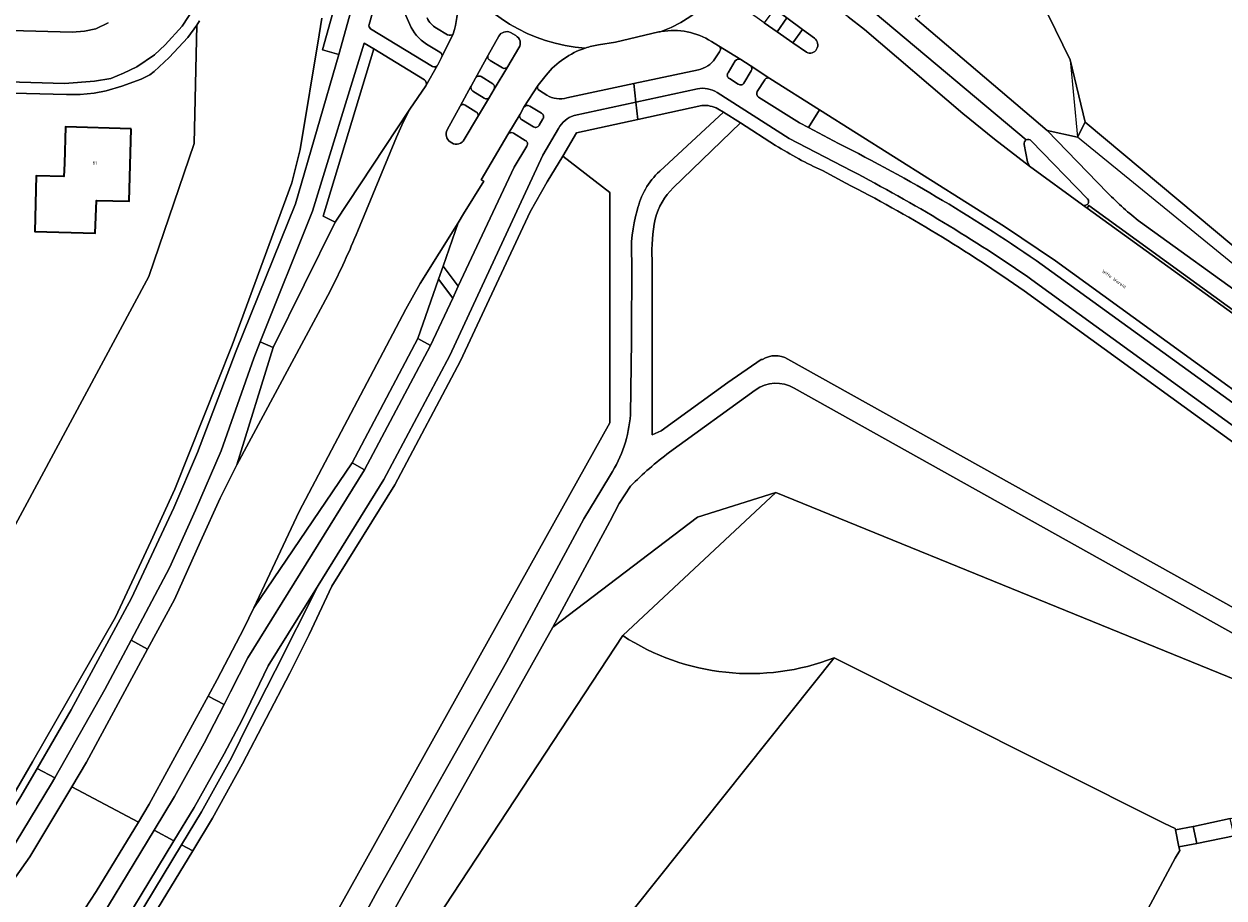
# Model space of a CAD drawing. Header units: metres. Extents: x 197700 to 204338, y 317132 to 325229.
# Tile 990 of 1056: x 199407 to 199544, y 321004 to 321104. Entities that reach past the tile are written whole.
import ezdxf
from ezdxf.enums import TextEntityAlignment as Align

# ---------------------------------------------------------------- set-up
doc = ezdxf.new("R2010")
doc.units = ezdxf.units.M
for name, color, linetype, lineweight in [('B-WE-GR-BEPLANTING_CULTUUR_BODEMBEDEKKER-GV', 90, 'Continuous', 18), ('B-WE-GR-BOS_GEMENGD-GV', 40, 'Continuous', 13), ('B-WE-GR-BOS_LOOF-GV', 40, 'Continuous', 13), ('B-WE-GR-BOS_NAALD-GV', 40, 'Continuous', 13), ('B-WE-GR-GRAS-GV', 60, 'Continuous', 13), ('B-WE-GR-GROENVOORZIENING-GV', 80, 'Continuous', 18), ('B-WE-IE-TERREINAFSCHEIDING_KUNSTMATIG_HEKWERK-G', 20, 'IE-TERREINAFSCHEIDING-KUNSTMATIG', 18), ('B-WE-OG-BEBOUWING-GV', 7, 'Continuous', 35), ('B-WE-OG-BEBOUWING-T18', 10, 'Continuous', 18), ('B-WE-OG-TERREIN_CULTUURSCHEIDING-GV', 7, 'Continuous', 18), ('B-WE-OG-TERREIN_ERF-GV', 7, 'Continuous', 18), ('B-WE-OG-TOPOGRAFIE-T18', 10, 'Continuous', 18), ('B-WE-VH-VERHARDING_ASFALT-GV', 252, 'Continuous', 18), ('B-WE-VH-VERHARDING_BEDRIJFSVLOERPLAAT-GV', 252, 'Continuous', 18), ('B-WE-VH-VERHARDING_BETONSTRAATSTEEN-GV', 252, 'Continuous', 18), ('B-WE-VH-VERHARDING_GESLOTEN-GV', 252, 'Continuous', 18), ('B-WE-VH-VERHARDING_HALFVERHARDING-GV', 252, 'Continuous', 18), ('B-WE-VH-VERHARDING_OPEN-GV', 252, 'Continuous', 18), ('B-WE-VH-VERHARDING_SIERBESTRATING-GV', 252, 'Continuous', 18), ('B-WE-VH-VERHARDING_TEGEL-GV', 252, 'Continuous', 18)]:
    doc.layers.add(name, color=color, linetype=linetype, lineweight=lineweight)
doc.styles.add('NLCS-ISO-M200-T18', font='NLCS-ISO.ttf', dxfattribs={"height": 0.36})
doc.linetypes.add('IE-TERREINAFSCHEIDING-KUNSTMATIG', pattern='A,4,[82,NLCS.SHX,S=0.75,R=90,X=0,Y=0],4,-2', length=10)

msp = doc.modelspace()

# ---------------------------------------------------------------- linework, layer by layer
at = {"layer": 'B-WE-GR-BEPLANTING_CULTUUR_BODEMBEDEKKER-GV'}
for points in [[(199455.723, 321102.671, 0.1489732), (199455.716, 321110.169)], [(199446.135, 321103.713, 0.352413), (199446.313, 321103.236)], [(199452.685, 321101.491, -0.1513704), (199450.768, 321103.722)], [(199452.752, 321104.458, 0.1506321), (199453.807, 321103.309)], [(199455.089, 321102.547, 0.3879789), (199455.723, 321102.671)], [(199485.14, 321101.793, 0.1835688), (199479.425, 321102.918)], [(199470.767, 321101.037, 0.1426165), (199466.32, 321097.961)], [(199472.266, 321101.406, 0.0394333), (199470.767, 321101.037)], [(199486.057, 321100.592, 0.4445809), (199485.945, 321101.289)], [(199454.401, 321099.955, 0.3910485), (199454.204, 321100.568)], [(199483.654, 321098.554, 0.1945099), (199485.535, 321099.794)], [(199453.351, 321098.921, 0.3742083), (199453.939, 321099.081)], [(199465.382, 321096.803, 0.4048948), (199465.542, 321096.191)], [(199491.807, 321097.568, 0.423455), (199491.209, 321097.419)], [(199466.395, 321095.675, 0.2062901), (199468.673, 321095.343)], [(199490.352, 321096.078, 0.4106503), (199490.506, 321095.445)]]:
    msp.add_lwpolyline(points, format="xyb", dxfattribs=at)
for points in [[(199447.586, 321108.869), (199446.135, 321103.713)], [(199450.768, 321103.722), (199448.483, 321108.886)], [(199446.313, 321103.236), (199453.351, 321098.921)], [(199453.807, 321103.309), (199455.089, 321102.547)], [(199479.425, 321102.918), (199479.423, 321102.917), (199479.278, 321102.891), (199479.131, 321102.862), (199474.227, 321101.712), (199472.266, 321101.406)], [(199454.204, 321100.568), (199452.685, 321101.491)], [(199485.945, 321101.289), (199485.14, 321101.793)], [(199453.939, 321099.081), (199453.972, 321099.139), (199454.401, 321099.955)], [(199485.535, 321099.794), (199486.057, 321100.592)], [(199468.673, 321095.343), (199476.306, 321096.979), (199483.654, 321098.554)], [(199466.32, 321097.961), (199465.382, 321096.803)], [(199491.209, 321097.419), (199490.352, 321096.078)], [(199496.179, 321091.978), (199497.455, 321094.007), (199491.807, 321097.568)], [(199465.542, 321096.191), (199466.395, 321095.675)], [(199490.506, 321095.445), (199495.173, 321092.512), (199496.179, 321091.978)], [(199545.839, 321070.248), (199528.142, 321083.084), (199527.949, 321082.793), (199545.626, 321069.99)]]:
    msp.add_lwpolyline(points, dxfattribs=at)
at = {"layer": 'B-WE-GR-BOS_GEMENGD-GV'}
for points in [[(199412.915, 320944.741), (199451.315, 320997.983), (199475.031, 321034.094), (199492.489, 321050.398)], [(199492.489, 321050.398), (199483.55, 321047.604), (199467.087, 321035.049), (199444.989, 320995.736), (199428.271, 320970.185), (199414.136, 320950.7)], [(199475.031, 321034.094), (199451.315, 320997.983), (199412.915, 320944.741)], [(199414.002, 320924.783), (199431.32, 320946.551), (199499.117, 321031.563)]]:
    msp.add_lwpolyline(points, dxfattribs=at)
msp.add_lwpolyline([(199499.117, 321031.563, -0.2426064), (199475.031, 321034.094)], format="xyb", dxfattribs=at)
at = {"layer": 'B-WE-GR-BOS_LOOF-GV'}
msp.add_lwpolyline([(199437.659, 320993.957), (199473.554, 321058.332), (199473.554, 321084.57), (199468.193, 321088.728), (199466.436, 321085.802), (199464.47, 321082.38), (199456.551, 321065.403), (199449.081, 321051.252), (199441.888, 321039.733), (199439.311, 321034.232), (199437.122, 321029.806), (199431.73, 321019.484), (199428.293, 321013.298), (199426.041, 321009.583), (199417.606, 320995.664)], dxfattribs=at)
at = {"layer": 'B-WE-GR-BOS_NAALD-GV'}
for points in [[(199566.089, 321018.584), (199562.559, 321021.853), (199492.489, 321050.398), (199475.031, 321034.094)], [(199499.117, 321031.563), (199536.765, 321012.677), (199537.959, 321012.11), (199537.992, 321011.95), (199540.024, 321012.357), (199540.046, 321012.361), (199544.229, 321013.239), (199545.71, 321013.549), (199548.86, 321014.203), (199550.335, 321014.509), (199550.382, 321014.519), (199553.538, 321015.158), (199555.02, 321015.458), (199558.177, 321016.082), (199559.66, 321016.375), (199562.838, 321017.022), (199564.327, 321017.326), (199566.168, 321017.736), (199566.089, 321018.584)], [(199544.696, 321011.28), (199540.444, 321010.416), (199538.391, 321010.027), (199538.477, 321009.614), (199537.958, 321008.748), (199504.435, 320946.186), (199487.169, 320914.014)]]:
    msp.add_lwpolyline(points, dxfattribs=at)
msp.add_lwpolyline([(199475.031, 321034.094, 0.2426064), (199499.117, 321031.563)], format="xyb", dxfattribs=at)
at = {"layer": 'B-WE-GR-GRAS-GV'}
for points in [[(199667.155, 321033.712), (199667.552, 321033.76), (199671.243, 321034.103), (199674.254, 321034.536), (199673.161, 321041.384), (199660.249, 321039.554), (199659.607, 321036.591), (199618.825, 321040.141), (199602.747, 321041.099), (199604.825, 321063.558), (199597.663, 321064.479), (199595.072, 321050.186), (199576.728, 321058.231), (199568.451, 321062.175), (199557.953, 321068.552), (199550.91, 321073.183), (199527.714, 321092.602), (199526.842, 321090.882), (199523.364, 321091.643), (199530.263, 321084.542)], [(199534.01, 321081.205), (199546.974, 321071.84)]]:
    msp.add_lwpolyline(points, dxfattribs=at)
msp.add_lwpolyline([(199530.263, 321084.542, 0.0383822), (199534.01, 321081.205)], format="xyb", dxfattribs=at)
at = {"layer": 'B-WE-GR-GROENVOORZIENING-GV'}
for points in [[(199397.042, 321000.829), (199406.358, 321015.575), (199408.322, 321018.952), (199412.202, 321025.621), (199419.074, 321038.356), (199423.912, 321048.63), (199426.6, 321054.935), (199431.01, 321066.526), (199437.765, 321083.283), (199442.686, 321100.303), (199440.825, 321100.838), (199444.74, 321114.889)], [(199426.828, 321104.137), (199426.523, 321103.642), (199426.216, 321090.157), (199421.055, 321075.007), (199403.075, 321041.645), (199398.273, 321027.456), (199392.923, 321018.815), (199390.51, 321012.445), (199387.936, 321013.033), (199386.279, 321008.809), (199386.178, 321008.672), (199386.158, 321008.613), (199386.138, 321008.619), (199382.29, 321003.422)], [(199440.751, 321104.421), (199440.468, 321102.538), (199438.301, 321089.465), (199437.335, 321085.664), (199430.525, 321067.191), (199424.023, 321050.762), (199421.263, 321044.831), (199417.242, 321036.179), (199414.429, 321031.297), (199407.782, 321019.699), (199405.541, 321015.819), (199402.725, 321011.282), (199399.793, 321006.775), (199396.81, 321002.301)], [(199396.81, 321002.301), (199399.793, 321006.775), (199402.725, 321011.282), (199405.541, 321015.819), (199407.782, 321019.699), (199414.429, 321031.297), (199417.242, 321036.179), (199421.263, 321044.831), (199424.023, 321050.762), (199430.525, 321067.191), (199437.335, 321085.664), (199438.301, 321089.465), (199440.468, 321102.538), (199440.751, 321104.421)], [(199452.449, 321097.42), (199446.679, 321100.953), (199440.921, 321081.863), (199442.265, 321081.205)], [(199442.265, 321081.205), (199450.782, 321094.071), (199452.61, 321096.746)], [(199564.632, 321047.572), (199564.32, 321047.781), (199564.007, 321047.988), (199524.321, 321076.795), (199518.533, 321080.717), (199497.455, 321094.007), (199496.179, 321091.978), (199499.621, 321090.152)], [(199488.443, 321092.529), (199480.796, 321085.108)], [(199492.45, 321089.943), (199488.443, 321092.529)], [(199461.944, 321091.187), (199458.9, 321086.013), (199459.223, 321085.862), (199456.902, 321082.145), (199456.297, 321081.138)], [(199463.934, 321090.518), (199462.575, 321091.334)], [(199456.297, 321081.138), (199454.579, 321076.195), (199456.304, 321073.9), (199462.65, 321087.468), (199464.095, 321089.873)], [(199500.448, 321085.644), (199497.804, 321087.072)], [(199478.38, 321076.935), (199478.372, 321056.961), (199479.404, 321057.418), (199487.01, 321062.937), (199490.792, 321065.541), (199490.937, 321065.564)], [(199522.828, 321076.336), (199563.363, 321046.984), (199563.632, 321046.774), (199563.899, 321046.561)], [(199561.773, 321043.628), (199561.569, 321043.793), (199561.365, 321043.956), (199520.755, 321073.366)], [(199493.826, 321065.603), (199548.62, 321035.008), (199554.198, 321031.988), (199572.628, 321022.958), (199574.21, 321022.11)], [(199416.404, 320996.427), (199424.783, 321010.248), (199427.062, 321014.007), (199430.477, 321020.158), (199432.444, 321024.189), (199435.428, 321030.076), (199440.343, 321039.804), (199434.644, 321030.629), (199431.664, 321024.509), (199429.612, 321020.626), (199426.208, 321014.499), (199423.911, 321010.709), (199423.91, 321010.709), (199415.572, 320996.955)]]:
    msp.add_lwpolyline(points, dxfattribs=at)
for points in [[(199452.61, 321096.746, 0.3689416), (199452.449, 321097.42)], [(199462.575, 321091.334, 0.4069854), (199461.944, 321091.187)], [(199464.095, 321089.873, 0.4666181), (199463.934, 321090.518)], [(199497.804, 321087.072, -0.0346156), (199492.45, 321089.943)], [(199499.621, 321090.152, -0.0362133), (199522.828, 321076.336)], [(199480.796, 321085.108, 0.1421102), (199478.728, 321081.551)], [(199520.755, 321073.366, 0.0353329), (199500.448, 321085.644)], [(199478.728, 321081.551, 0.0597789), (199478.38, 321076.935)], [(199490.937, 321065.564, -0.2737987), (199493.826, 321065.603)]]:
    msp.add_lwpolyline(points, format="xyb", dxfattribs=at)
for points in [[(199453.152, 321067.161), (199455.671, 321072.546), (199454.059, 321074.696), (199451.707, 321067.928)], [(199431.079, 321053.542), (199435.209, 321066.921), (199433.734, 321067.561), (199432.997, 321065.719), (199429.3, 321055.153), (199426.346, 321048.374), (199423.403, 321041.808), (199419.03, 321033.566), (199420.908, 321032.553), (199423.965, 321038.223), (199426.922, 321044.812), (199429.19, 321049.748)], [(199430.364, 321027.67), (199432.339, 321031.569), (199445.614, 321052.985), (199444.193, 321053.783), (199433.023, 321037.257), (199431.882, 321034.905), (199428.85, 321029.078), (199427.822, 321027.195), (199429.635, 321026.259)], [(199410.336, 321017.887), (199409.965, 321017.234), (199403.375, 321006.46), (199399.022, 321000), (199393.788, 320992.23), (199387.416, 320983.892), (199389.019, 320982.757), (199407.509, 321008.876), (199412.281, 321016.859), (199413.958, 321019.664), (199420.908, 321032.553), (199419.03, 321033.566), (199416.054, 321027.956)], [(199394.89, 320972.252), (199395.493, 320972.997), (199401.743, 320981.385), (199408.005, 320990.103), (199413.409, 320998.328), (199421.641, 321011.909), (199423.987, 321015.779), (199427.354, 321021.841), (199429.635, 321026.259), (199427.822, 321027.195), (199421.097, 321014.878), (199419.861, 321012.851), (199415.048, 321004.955), (199411.832, 321000), (199407.401, 320993.17), (199399.933, 320982.342), (199393.229, 320973.598)]]:
    msp.add_lwpolyline(points, close=True, dxfattribs=at)
at = {"layer": 'B-WE-IE-TERREINAFSCHEIDING_KUNSTMATIG_HEKWERK-G'}
for points in [[(199525.162, 321101.401), (199522.635, 321106.639), (199522.894, 321106.894)], [(199525.162, 321101.401), (199525.99, 321099.684)], [(199525.99, 321099.684), (199526.842, 321090.882)], [(199594.496, 321045.621), (199551.112, 321071.102), (199526.842, 321090.882)]]:
    msp.add_lwpolyline(points, dxfattribs=at)
at = {"layer": 'B-WE-OG-BEBOUWING-GV'}
msp.add_lwpolyline([(199419.04, 321091.83), (199411.55, 321092.04), (199411.425, 321087.889), (199411.38, 321086.39), (199408.21, 321086.49), (199408.07, 321080.13), (199414.95, 321079.93), (199415.07, 321083.68), (199418.82, 321083.57)], close=True, dxfattribs=at)
at = {"layer": 'B-WE-OG-TERREIN_CULTUURSCHEIDING-GV'}
for points in [[(199484.047, 321094.494), (199476.743, 321092.894), (199469.778, 321091.368), (199468.193, 321088.728), (199473.554, 321084.57), (199473.554, 321058.332), (199437.659, 320993.957), (199412.654, 320959.089), (199370.788, 320911.682), (199370.142, 320911.485), (199366.047, 320909.715), (199335.859, 320896.293), (199336.346, 320895.665)], [(199479.24, 321086.997), (199486.503, 321093.735), (199485.874, 321094.105)], [(199475.908, 321059.25), (199476.036, 321067.709), (199476.065, 321076.823)], [(199467.087, 321035.049), (199483.55, 321047.604), (199492.489, 321050.398), (199562.559, 321021.853), (199566.089, 321018.584), (199566.168, 321017.736), (199567.478, 321018.027), (199573.465, 321019.31), (199571.3, 321020.377), (199554.999, 321028.677), (199548.792, 321031.977), (199494.559, 321062.272)], [(199490.128, 321062.057), (199480.367, 321054.973)], [(199336.346, 320895.665), (199360.717, 320904.401), (199370.072, 320908.88), (199374.5, 320910.165), (199379.383, 320910.796), (199394.246, 320928.824), (199408.413, 320947.545), (199423.466, 320968.041), (199434.699, 320984.276), (199442.53, 320996.619), (199447.082, 321005.022), (199461.796, 321031.062), (199470.609, 321047.405), (199472.659, 321050.78), (199473.625, 321052.403)], [(199475.911, 321051.123), (199474.633, 321049.15), (199473.58, 321047.098), (199467.087, 321035.049)]]:
    msp.add_lwpolyline(points, dxfattribs=at)
for points in [[(199485.874, 321094.105, 0.1417462), (199484.047, 321094.494)], [(199476.69, 321082.539, -0.152973), (199479.24, 321086.997)], [(199476.065, 321076.823, -0.0939333), (199476.69, 321082.539)], [(199494.559, 321062.272, 0.3058138), (199490.128, 321062.057)], [(199473.625, 321052.403, 0.1249562), (199475.908, 321059.25)], [(199480.367, 321054.973, 0.036838), (199475.911, 321051.123)]]:
    msp.add_lwpolyline(points, format="xyb", dxfattribs=at)
at = {"layer": 'B-WE-OG-TERREIN_ERF-GV'}
for points in [[(199568.745, 321103.175), (199542.077, 321125.804), (199541.8, 321125.999), (199531.409, 321115.594), (199522.81, 321106.984), (199522.894, 321106.894), (199522.635, 321106.639), (199525.162, 321101.401), (199525.99, 321099.684), (199527.714, 321092.602), (199550.91, 321073.183)], [(199403.075, 321041.645), (199421.055, 321075.007), (199426.216, 321090.157), (199426.523, 321103.642), (199425.5, 321102.229), (199423.364, 321099.953), (199421.659, 321098.379), (199421.149, 321097.999), (199420.16, 321097.498), (199417.978, 321096.677), (199416.197, 321096.156), (199414.809, 321095.877), (199413.234, 321095.722), (199411.652, 321095.733), (199388.869, 321096.308)]]:
    msp.add_lwpolyline(points, dxfattribs=at)
msp.add_lwpolyline([(199411.425, 321087.889), (199411.55, 321092.04), (199419.04, 321091.83), (199418.82, 321083.57), (199415.07, 321083.68), (199414.95, 321079.93), (199408.07, 321080.13), (199408.21, 321086.49), (199411.38, 321086.39)], close=True, dxfattribs=at)
at = {"layer": 'B-WE-VH-VERHARDING_ASFALT-GV'}
for points in [[(199489.452, 321117.821, -0.3226687), (199479.425, 321102.918)], [(199479.425, 321102.918, 0.3226687), (199489.452, 321117.821)], [(199470.767, 321101.037, -0.244255), (199455.716, 321110.169)], [(199455.716, 321110.169, -0.1489732), (199455.723, 321102.671)], [(199455.716, 321110.169, 0.244255), (199470.767, 321101.037)], [(199460.904, 321102.374, -0.4067955), (199462.256, 321102.792)], [(199462.861, 321102.445, -0.4222842), (199463.215, 321101.057)], [(199479.425, 321102.918, -0.1835688), (199485.14, 321101.793)], [(199496.866, 321102.166, -0.3863278), (199497.122, 321100.909)], [(199466.32, 321097.961, -0.1426165), (199470.767, 321101.037)], [(199470.767, 321101.037, -0.0394333), (199472.266, 321101.406)], [(199497.122, 321100.909, -0.3886644), (199495.948, 321100.548)], [(199455.39, 321090.35, -0.4029109), (199455.05, 321091.725)], [(199456.985, 321090.609, -0.4269196), (199455.58, 321090.221)], [(199444.843, 321080.196, -0.0229795), (199441.691, 321073.336)]]:
    msp.add_lwpolyline(points, format="xyb", dxfattribs=at)
for points in [[(199545.626, 321069.99), (199527.949, 321082.793), (199527.409, 321083.178), (199521.361, 321087.587), (199517.378, 321090.634), (199513.771, 321093.583), (199502.562, 321103.139), (199500.704, 321104.582), (199498.966, 321105.874), (199496.088, 321107.994), (199495.087, 321108.772), (199495.08, 321108.777), (199492.755, 321110.513), (199492.656, 321110.587)], [(199488.293, 321108.478), (199490.353, 321106.961), (199492.315, 321105.517), (199493.731, 321104.474), (199495.524, 321103.154), (199496.866, 321102.166)], [(199495.948, 321100.548), (199494.421, 321101.621), (199492.617, 321102.888), (199491.159, 321103.913), (199489.159, 321105.319), (199487.034, 321106.812)], [(199416.431, 321103.918), (199414.994, 321103.211), (199413.726, 321102.965), (199412.316, 321102.844), (199355.635, 321104.381), (199355.902, 321098.663), (199382.106, 321098.024), (199382.315, 321098.013), (199382.315, 321098.014), (199389.043, 321097.676), (199389.632, 321097.646), (199411.455, 321096.976), (199414.854, 321097.254), (199416.7, 321097.582), (199418.153, 321098.158), (199419.668, 321098.908), (199421.676, 321100.243), (199422.908, 321101.382), (199424.842, 321103.524), (199426.27, 321105.731)], [(199455.723, 321102.671), (199454.401, 321099.955), (199453.972, 321099.139), (199453.939, 321099.081), (199452.61, 321096.746), (199450.782, 321094.071), (199450.026, 321092.588), (199449.267, 321090.874), (199444.843, 321080.196)], [(199457.784, 321096.715), (199457.803, 321096.748), (199458.269, 321097.618), (199459.697, 321100.217), (199459.707, 321100.236), (199460.904, 321102.374)], [(199462.256, 321102.792), (199462.861, 321102.445)], [(199472.266, 321101.406), (199474.227, 321101.712), (199479.131, 321102.862), (199479.278, 321102.891), (199479.423, 321102.917), (199479.425, 321102.918)], [(199463.215, 321101.057), (199461.928, 321098.915), (199460.384, 321096.352), (199459.857, 321095.453), (199458.5, 321093.168), (199456.985, 321090.609)], [(199485.14, 321101.793), (199485.945, 321101.289), (199488.469, 321099.722), (199489.537, 321099.042), (199491.807, 321097.568), (199497.455, 321094.007), (199518.533, 321080.717), (199524.321, 321076.795), (199564.007, 321047.988), (199564.32, 321047.781), (199564.632, 321047.572), (199566.662, 321050.371), (199559.779, 321055.378)], [(199455.05, 321091.725), (199456.501, 321094.407), (199457.784, 321096.715)], [(199456.297, 321081.138), (199456.902, 321082.145), (199459.223, 321085.862), (199458.9, 321086.013), (199461.944, 321091.187), (199463.347, 321093.519), (199463.78, 321094.279), (199465.382, 321096.803), (199466.32, 321097.961)], [(199455.58, 321090.221), (199455.39, 321090.35)], [(199441.691, 321073.336), (199431.079, 321053.542), (199429.19, 321049.748), (199426.922, 321044.812), (199423.965, 321038.223), (199420.908, 321032.553), (199413.958, 321019.664), (199412.281, 321016.859), (199419.861, 321012.851), (199421.097, 321014.878), (199427.822, 321027.195), (199428.85, 321029.078), (199431.882, 321034.905), (199433.023, 321037.257), (199438.188, 321048.223), (199450.329, 321071.27), (199451.948, 321074.196), (199456.297, 321081.138)]]:
    msp.add_lwpolyline(points, dxfattribs=at)
msp.add_lwpolyline([(199349.831, 320940.099), (199356.268, 320933.662), (199365.943, 320942.776), (199374.398, 320951.59), (199390.441, 320969.962), (199393.229, 320973.598), (199399.933, 320982.342), (199407.401, 320993.17), (199411.832, 321000), (199415.048, 321004.955), (199419.861, 321012.851), (199412.281, 321016.859), (199407.509, 321008.876), (199389.019, 320982.757), (199384.031, 320975.71), (199371.657, 320961.113), (199362.986, 320951.944), (199356.604, 320946.328)], close=True, dxfattribs=at)
at = {"layer": 'B-WE-VH-VERHARDING_BEDRIJFSVLOERPLAAT-GV'}
msp.add_lwpolyline([(199540.444, 321010.416), (199544.696, 321011.28), (199544.229, 321013.239), (199540.046, 321012.361), (199540.024, 321012.357)], close=True, dxfattribs=at)
at = {"layer": 'B-WE-VH-VERHARDING_BETONSTRAATSTEEN-GV'}
for points in [[(199526.842, 321090.882), (199527.714, 321092.602), (199525.99, 321099.684), (199525.162, 321101.401), (199522.635, 321106.639), (199522.894, 321106.894), (199522.81, 321106.984), (199521.818, 321108.046), (199517.012, 321112.869), (199508.704, 321104.591)], [(199426.27, 321105.731), (199424.842, 321103.524), (199422.908, 321101.382), (199421.676, 321100.243), (199419.668, 321098.908), (199418.153, 321098.158), (199416.7, 321097.582), (199414.854, 321097.254), (199411.455, 321096.976), (199389.632, 321097.646)], [(199521.001, 321090.563), (199503.8, 321105.024)], [(199355.635, 321104.381), (199412.316, 321102.844), (199413.726, 321102.965), (199414.994, 321103.211), (199416.431, 321103.918)], [(199388.869, 321096.308), (199411.652, 321095.733), (199413.234, 321095.722), (199414.809, 321095.877), (199416.197, 321096.156), (199417.978, 321096.677), (199420.16, 321097.498), (199421.149, 321097.999), (199421.659, 321098.379), (199423.364, 321099.953), (199425.5, 321102.229), (199426.523, 321103.642), (199426.828, 321104.137)], [(199500.704, 321104.582), (199502.562, 321103.139), (199513.771, 321093.583), (199517.378, 321090.634), (199521.361, 321087.587), (199521.13, 321088.084), (199520.756, 321090.051)], [(199508.359, 321104.433), (199523.364, 321091.643), (199526.842, 321090.882)], [(199460.904, 321102.374), (199459.707, 321100.236), (199459.697, 321100.217)], [(199462.861, 321102.445), (199462.256, 321102.792)], [(199496.866, 321102.166), (199495.524, 321103.154), (199494.421, 321101.621), (199495.948, 321100.548)], [(199461.928, 321098.915), (199463.215, 321101.057)], [(199459.92, 321099.633), (199461.327, 321098.782)], [(199487.857, 321099.576), (199487.029, 321098.216)], [(199489.537, 321099.042), (199488.469, 321099.722)], [(199488.842, 321097.039), (199489.668, 321098.423)], [(199458.269, 321097.618), (199457.803, 321096.748), (199457.784, 321096.715)], [(199460.226, 321096.97), (199458.91, 321097.78)], [(199487.176, 321097.554), (199488.199, 321096.91)], [(199457.965, 321096.114), (199459.252, 321095.323)], [(199459.857, 321095.453), (199460.384, 321096.352)], [(199444.843, 321080.196), (199449.267, 321090.874), (199450.026, 321092.588), (199450.782, 321094.071), (199442.265, 321081.205), (199435.209, 321066.921)], [(199456.501, 321094.407), (199455.05, 321091.725)], [(199458.311, 321093.784), (199457.096, 321094.516)], [(199463.78, 321094.279), (199463.347, 321093.519)], [(199465.777, 321093.608), (199464.444, 321094.429)], [(199456.985, 321090.609), (199458.5, 321093.168)], [(199463.514, 321092.889), (199464.882, 321092.069)], [(199465.519, 321092.259), (199465.948, 321092.955)], [(199455.39, 321090.35), (199455.58, 321090.221)], [(199520.756, 321090.051), (199521.13, 321088.084), (199521.361, 321087.587), (199527.409, 321083.178)], [(199527.986, 321083.853), (199521.561, 321090.473)], [(199435.209, 321066.921), (199431.079, 321053.542), (199441.691, 321073.336)]]:
    msp.add_lwpolyline(points, dxfattribs=at)
for points in [[(199462.256, 321102.792, 0.4067955), (199460.904, 321102.374)], [(199463.215, 321101.057, 0.4222842), (199462.861, 321102.445)], [(199497.122, 321100.909, 0.3863278), (199496.866, 321102.166)], [(199495.948, 321100.548, 0.3886644), (199497.122, 321100.909)], [(199459.697, 321100.217, 0.4471104), (199459.92, 321099.633)], [(199488.469, 321099.722, 0.4055379), (199487.857, 321099.576)], [(199461.327, 321098.782, 0.407929), (199461.928, 321098.915)], [(199487.029, 321098.216, 0.4486564), (199487.176, 321097.554)], [(199489.668, 321098.423, 0.4035213), (199489.537, 321099.042)], [(199457.784, 321096.715, 0.3981408), (199457.965, 321096.114)], [(199458.91, 321097.78, 0.4229995), (199458.269, 321097.618)], [(199460.384, 321096.352, 0.4061301), (199460.226, 321096.97)], [(199488.199, 321096.91, 0.4395943), (199488.842, 321097.039)], [(199459.252, 321095.323, 0.4098192), (199459.857, 321095.453)], [(199457.096, 321094.516, 0.4384138), (199456.501, 321094.407)], [(199464.444, 321094.429, 0.4069529), (199463.78, 321094.279)], [(199458.5, 321093.168, 0.4236651), (199458.311, 321093.784)], [(199463.347, 321093.519, 0.4146064), (199463.514, 321092.889)], [(199465.948, 321092.955, 0.4488007), (199465.777, 321093.608)], [(199455.05, 321091.725, 0.4029109), (199455.39, 321090.35)], [(199464.882, 321092.069, 0.48026), (199465.519, 321092.259)], [(199455.58, 321090.221, 0.4269196), (199456.985, 321090.609)], [(199521.001, 321090.563, 0.33578), (199520.756, 321090.051)], [(199520.756, 321090.051, -0.33578), (199521.001, 321090.563)], [(199521.561, 321090.473, 0.3316165), (199521.001, 321090.563)], [(199527.409, 321083.178, 0.8993525), (199527.986, 321083.853)], [(199441.691, 321073.336, 0.0229795), (199444.843, 321080.196)]]:
    msp.add_lwpolyline(points, format="xyb", dxfattribs=at)
msp.add_lwpolyline([(199454.579, 321076.195), (199456.297, 321081.138), (199451.948, 321074.196), (199450.329, 321071.27), (199438.188, 321048.223), (199433.023, 321037.257), (199444.193, 321053.783), (199451.707, 321067.928), (199454.059, 321074.696)], close=True, dxfattribs=at)
at = {"layer": 'B-WE-VH-VERHARDING_GESLOTEN-GV'}
msp.add_lwpolyline([(199486.95, 320913.568), (199487.169, 320914.014), (199504.435, 320946.186), (199537.958, 321008.748), (199538.477, 321009.614), (199538.391, 321010.027), (199537.992, 321011.95), (199537.959, 321012.11), (199536.765, 321012.677), (199499.117, 321031.563), (199431.32, 320946.551), (199414.002, 320924.783), (199398.185, 320904.901), (199396.949, 320888.419), (199435.956, 320789.59)], dxfattribs=at)
at = {"layer": 'B-WE-VH-VERHARDING_HALFVERHARDING-GV'}
for points in [[(199480.796, 321085.108), (199488.443, 321092.529), (199486.503, 321093.735), (199479.24, 321086.997)], [(199476.065, 321076.823), (199476.036, 321067.709), (199475.908, 321059.25)], [(199490.937, 321065.564), (199490.792, 321065.541), (199487.01, 321062.937), (199479.404, 321057.418), (199478.372, 321056.961), (199478.38, 321076.935)], [(199494.559, 321062.272), (199548.792, 321031.977), (199554.999, 321028.677), (199571.3, 321020.377), (199572.628, 321022.958), (199554.198, 321031.988), (199548.62, 321035.008), (199493.826, 321065.603)], [(199480.367, 321054.973), (199490.128, 321062.057)], [(199473.625, 321052.403), (199472.659, 321050.78), (199470.609, 321047.405), (199461.796, 321031.062), (199447.082, 321005.022), (199442.53, 320996.619), (199434.699, 320984.276), (199423.466, 320968.041), (199408.413, 320947.545), (199394.246, 320928.824), (199379.383, 320910.796), (199378.076, 320909.379)], [(199383.418, 320910.845), (199400.001, 320931.214), (199414.136, 320950.7), (199428.271, 320970.185), (199444.989, 320995.736), (199467.087, 321035.049), (199473.58, 321047.098), (199474.633, 321049.15), (199475.911, 321051.123)]]:
    msp.add_lwpolyline(points, dxfattribs=at)
for points in [[(199479.24, 321086.997, 0.152973), (199476.69, 321082.539)], [(199478.728, 321081.551, -0.1421102), (199480.796, 321085.108)], [(199476.69, 321082.539, 0.0939333), (199476.065, 321076.823)], [(199478.38, 321076.935, -0.0597789), (199478.728, 321081.551)], [(199493.826, 321065.603, 0.2737987), (199490.937, 321065.564)], [(199490.128, 321062.057, -0.3058138), (199494.559, 321062.272)], [(199475.908, 321059.25, -0.1249562), (199473.625, 321052.403)], [(199475.911, 321051.123, -0.036838), (199480.367, 321054.973)]]:
    msp.add_lwpolyline(points, format="xyb", dxfattribs=at)
at = {"layer": 'B-WE-VH-VERHARDING_OPEN-GV'}
for points in [[(199454.059, 321074.696), (199455.671, 321072.546), (199456.304, 321073.9), (199454.579, 321076.195)], [(199444.193, 321053.783), (199445.614, 321052.985), (199453.152, 321067.161), (199451.707, 321067.928)]]:
    msp.add_lwpolyline(points, close=True, dxfattribs=at)
at = {"layer": 'B-WE-VH-VERHARDING_SIERBESTRATING-GV'}
msp.add_lwpolyline([(199493.731, 321104.474), (199492.315, 321105.517), (199491.159, 321103.913), (199492.617, 321102.888)], close=True, dxfattribs=at)
for points in [[(199503.8, 321105.024), (199521.001, 321090.563)], [(199530.263, 321084.542), (199523.364, 321091.643), (199508.359, 321104.433)], [(199521.561, 321090.473), (199527.986, 321083.853)], [(199527.409, 321083.178), (199527.949, 321082.793), (199528.142, 321083.084), (199545.839, 321070.248)], [(199546.974, 321071.84), (199534.01, 321081.205)]]:
    msp.add_lwpolyline(points, dxfattribs=at)
for points in [[(199521.001, 321090.563, -0.3316165), (199521.561, 321090.473)], [(199534.01, 321081.205, -0.0383822), (199530.263, 321084.542)], [(199527.986, 321083.853, -0.8993525), (199527.409, 321083.178)]]:
    msp.add_lwpolyline(points, format="xyb", dxfattribs=at)
at = {"layer": 'B-WE-VH-VERHARDING_TEGEL-GV'}
for points in [[(199450.058, 321144.568), (199449.989, 321144.067), (199447.861, 321144.395), (199447.604, 321142.394), (199449.707, 321142.051), (199448.716, 321135.428), (199444.74, 321114.889), (199440.825, 321100.838), (199442.686, 321100.303), (199446.559, 321114.261), (199447.842, 321120.846), (199450.46, 321134.281), (199452.582, 321148.405), (199450.672, 321148.663)], [(199492.617, 321102.888), (199494.421, 321101.621), (199495.524, 321103.154), (199493.731, 321104.474)], [(199435.209, 321066.921), (199442.265, 321081.205), (199440.921, 321081.863), (199446.679, 321100.953), (199445.563, 321101.595), (199439.693, 321082.445), (199433.734, 321067.561)], [(199347.189, 320942.741), (199348.874, 320941.055), (199350.989, 320943), (199365.836, 320957.962), (199379.41, 320973.416), (199387.416, 320983.892), (199393.788, 320992.23), (199399.022, 321000), (199403.375, 321006.46), (199409.965, 321017.234), (199410.336, 321017.887), (199408.322, 321018.952), (199406.358, 321015.575), (199397.042, 321000.829), (199396.443, 321000), (199386.61, 320986.373), (199373.266, 320969.652), (199357.494, 320952.707), (199348.754, 320944.189)], [(199357.916, 320932.013), (199359.729, 320930.201), (199361.595, 320931.927), (199367.694, 320937.776), (199371.784, 320941.85), (199380.557, 320951.323), (199390.628, 320962.923), (199397.515, 320971.427), (199403.811, 320979.873), (199410.116, 320988.653), (199415.572, 320996.955), (199423.91, 321010.709), (199421.641, 321011.909), (199413.409, 320998.328), (199408.005, 320990.103), (199401.743, 320981.385), (199395.493, 320972.997), (199394.89, 320972.252), (199388.662, 320964.566), (199378.65, 320953.034), (199369.949, 320943.639), (199365.887, 320939.588), (199359.84, 320933.793)], [(199537.992, 321011.95), (199538.391, 321010.027), (199540.444, 321010.416), (199540.024, 321012.357)], [(199360.425, 320929.505), (199361.433, 320928.497), (199363.245, 320930.174), (199369.384, 320936.058), (199373.508, 320940.168), (199382.35, 320949.715), (199392.456, 320961.354), (199399.421, 320969.947), (199405.755, 320978.451), (199412.098, 320987.291), (199417.606, 320995.664), (199426.041, 321009.583), (199424.783, 321010.248), (199416.404, 320996.427), (199410.925, 320988.093), (199404.606, 320979.291), (199398.296, 320970.821), (199391.384, 320962.29), (199381.291, 320950.665), (199372.49, 320941.162), (199368.388, 320937.069), (199362.269, 320931.211)]]:
    msp.add_lwpolyline(points, close=True, dxfattribs=at)
for points in [[(199449.007, 321114.085), (199450.203, 321120.24), (199447.842, 321120.846), (199446.559, 321114.261), (199442.686, 321100.303), (199437.765, 321083.283), (199431.01, 321066.526), (199426.6, 321054.935), (199423.912, 321048.63), (199419.074, 321038.356), (199412.202, 321025.621), (199408.322, 321018.952), (199410.336, 321017.887), (199416.054, 321027.956), (199419.03, 321033.566), (199423.403, 321041.808), (199426.346, 321048.374), (199429.3, 321055.153), (199432.997, 321065.719), (199433.734, 321067.561), (199439.693, 321082.445), (199445.563, 321101.595), (199446.679, 321100.953), (199452.449, 321097.42)], [(199446.135, 321103.713), (199447.586, 321108.869)], [(199448.483, 321108.886), (199450.768, 321103.722)], [(199453.351, 321098.921), (199446.313, 321103.236)], [(199455.089, 321102.547), (199453.807, 321103.309)], [(199454.401, 321099.955), (199455.723, 321102.671)], [(199452.685, 321101.491), (199454.204, 321100.568)], [(199488.469, 321099.722), (199485.945, 321101.289)], [(199459.697, 321100.217), (199458.269, 321097.618)], [(199461.327, 321098.782), (199459.92, 321099.633)], [(199486.057, 321100.592), (199485.535, 321099.794)], [(199487.029, 321098.216), (199487.857, 321099.576)], [(199452.61, 321096.746), (199453.939, 321099.081)], [(199460.384, 321096.352), (199461.928, 321098.915)], [(199483.654, 321098.554), (199476.306, 321096.979), (199476.532, 321094.871), (199483.541, 321096.399)], [(199489.668, 321098.423), (199488.842, 321097.039)], [(199491.807, 321097.568), (199489.537, 321099.042)], [(199457.784, 321096.715), (199456.501, 321094.407)], [(199458.91, 321097.78), (199460.226, 321096.97)], [(199465.382, 321096.803), (199463.78, 321094.279)], [(199469.492, 321093.336), (199476.532, 321094.871), (199476.306, 321096.979), (199468.673, 321095.343)], [(199488.199, 321096.91), (199487.176, 321097.554)], [(199490.352, 321096.078), (199491.209, 321097.419)], [(199459.252, 321095.323), (199457.965, 321096.114)], [(199458.5, 321093.168), (199459.857, 321095.453)], [(199466.395, 321095.675), (199465.542, 321096.191)], [(199483.541, 321096.399), (199476.532, 321094.871)], [(199485.788, 321095.968), (199494.008, 321090.739), (199501.1, 321087.039)], [(199501.1, 321087.039), (199494.008, 321090.739), (199485.788, 321095.968)], [(199499.621, 321090.152), (199496.179, 321091.978), (199495.173, 321092.512), (199490.506, 321095.445)], [(199457.096, 321094.516), (199458.311, 321093.784)], [(199464.444, 321094.429), (199465.777, 321093.608)], [(199476.743, 321092.894), (199476.532, 321094.871), (199469.492, 321093.336)], [(199476.532, 321094.871), (199476.743, 321092.894), (199484.047, 321094.494)], [(199485.874, 321094.105), (199486.503, 321093.735), (199488.443, 321092.529), (199492.45, 321089.943)], [(199467.717, 321091.864), (199465.937, 321088.825), (199455.319, 321065.992), (199447.835, 321051.868), (199440.343, 321039.804), (199435.428, 321030.076), (199432.444, 321024.189), (199430.477, 321020.158), (199427.062, 321014.007), (199424.783, 321010.248), (199426.041, 321009.583), (199428.293, 321013.298), (199431.73, 321019.484), (199437.122, 321029.806), (199439.311, 321034.232), (199441.888, 321039.733), (199449.081, 321051.252), (199456.551, 321065.403), (199464.47, 321082.38), (199466.436, 321085.802), (199468.193, 321088.728), (199469.778, 321091.368), (199476.743, 321092.894)], [(199463.347, 321093.519), (199461.944, 321091.187)], [(199464.882, 321092.069), (199463.514, 321092.889)], [(199465.948, 321092.955), (199465.519, 321092.259)], [(199464.095, 321089.873), (199462.65, 321087.468), (199456.304, 321073.9), (199455.671, 321072.546), (199453.152, 321067.161), (199445.614, 321052.985), (199432.339, 321031.569), (199430.364, 321027.67), (199429.635, 321026.259), (199427.354, 321021.841), (199423.987, 321015.779), (199421.641, 321011.909), (199423.91, 321010.709), (199423.911, 321010.709), (199426.208, 321014.499), (199429.612, 321020.626), (199431.664, 321024.509), (199434.644, 321030.629), (199440.343, 321039.804), (199447.835, 321051.868), (199455.319, 321065.992), (199465.937, 321088.825), (199467.717, 321091.864)], [(199462.575, 321091.334), (199463.934, 321090.518)], [(199497.804, 321087.072), (199500.448, 321085.644)], [(199521.633, 321074.642), (199562.167, 321045.249), (199562.415, 321045.053), (199562.662, 321044.855), (199563.899, 321046.561), (199563.632, 321046.774), (199563.363, 321046.984), (199522.828, 321076.336)], [(199520.755, 321073.366), (199561.365, 321043.956), (199561.569, 321043.793), (199561.773, 321043.628), (199562.662, 321044.855), (199562.415, 321045.053), (199562.167, 321045.249), (199521.633, 321074.642)]]:
    msp.add_lwpolyline(points, dxfattribs=at)
for points in [[(199446.313, 321103.236, -0.352413), (199446.135, 321103.713)], [(199450.768, 321103.722, 0.1513704), (199452.685, 321101.491)], [(199453.807, 321103.309, -0.1506321), (199452.752, 321104.458)], [(199455.723, 321102.671, -0.3879789), (199455.089, 321102.547)], [(199485.945, 321101.289, -0.4445809), (199486.057, 321100.592)], [(199454.204, 321100.568, -0.3910485), (199454.401, 321099.955)], [(199459.92, 321099.633, -0.4471104), (199459.697, 321100.217)], [(199485.535, 321099.794, -0.1945099), (199483.654, 321098.554)], [(199487.857, 321099.576, -0.4055379), (199488.469, 321099.722)], [(199453.939, 321099.081, -0.3742083), (199453.351, 321098.921)], [(199461.928, 321098.915, -0.407929), (199461.327, 321098.782)], [(199487.176, 321097.554, -0.4486564), (199487.029, 321098.216)], [(199489.537, 321099.042, -0.4035213), (199489.668, 321098.423)], [(199452.449, 321097.42, -0.3689416), (199452.61, 321096.746)], [(199457.965, 321096.114, -0.3981408), (199457.784, 321096.715)], [(199458.269, 321097.618, -0.4229995), (199458.91, 321097.78)], [(199460.226, 321096.97, -0.4061301), (199460.384, 321096.352)], [(199465.542, 321096.191, -0.4048948), (199465.382, 321096.803)], [(199488.842, 321097.039, -0.4395943), (199488.199, 321096.91)], [(199491.209, 321097.419, -0.423455), (199491.807, 321097.568)], [(199459.857, 321095.453, -0.4098192), (199459.252, 321095.323)], [(199468.673, 321095.343, -0.2062901), (199466.395, 321095.675)], [(199483.541, 321096.399, -0.1890983), (199485.788, 321095.968)], [(199485.788, 321095.968, 0.1890983), (199483.541, 321096.399)], [(199490.506, 321095.445, -0.4106503), (199490.352, 321096.078)], [(199456.501, 321094.407, -0.4384138), (199457.096, 321094.516)], [(199463.78, 321094.279, -0.4069529), (199464.444, 321094.429)], [(199484.047, 321094.494, -0.1417462), (199485.874, 321094.105)], [(199458.311, 321093.784, -0.4236651), (199458.5, 321093.168)], [(199463.514, 321092.889, -0.4146064), (199463.347, 321093.519)], [(199465.777, 321093.608, -0.4488007), (199465.948, 321092.955)], [(199467.717, 321091.864, -0.1998323), (199469.492, 321093.336)], [(199469.492, 321093.336, 0.1998323), (199467.717, 321091.864)], [(199461.944, 321091.187, -0.4069854), (199462.575, 321091.334)], [(199465.519, 321092.259, -0.48026), (199464.882, 321092.069)], [(199463.934, 321090.518, -0.4666181), (199464.095, 321089.873)], [(199492.45, 321089.943, 0.0346156), (199497.804, 321087.072)], [(199522.828, 321076.336, 0.0362133), (199499.621, 321090.152)], [(199501.1, 321087.039, -0.0320044), (199521.633, 321074.642)], [(199521.633, 321074.642, 0.0320044), (199501.1, 321087.039)], [(199500.448, 321085.644, -0.0353329), (199520.755, 321073.366)]]:
    msp.add_lwpolyline(points, format="xyb", dxfattribs=at)

# ---------------------------------------------------------------- texts
at = {"layer": 'B-WE-OG-BEBOUWING-T18', "style": 'NLCS-ISO-M200-T18'}
msp.add_text('81', height=0.36, rotation=358.4, dxfattribs=at).set_placement((199414.88, 321087.945), align=Align.MIDDLE)
at = {"layer": 'B-WE-OG-TOPOGRAFIE-T18', "style": 'NLCS-ISO-M200-T18'}
msp.add_text('Witte Wereld', height=0.36, rotation=324.1, dxfattribs=at).set_placement((199531.001, 321074.721), align=Align.MIDDLE)

doc.saveas('drawing.dxf')
